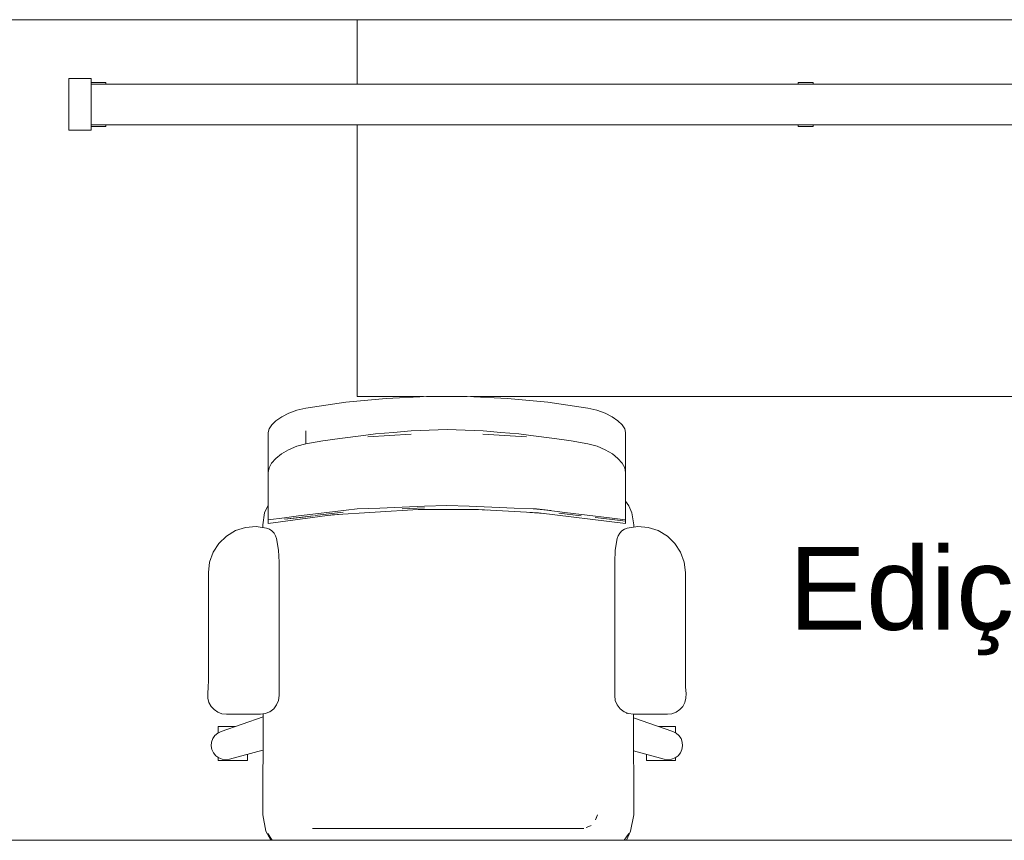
# Model space of a CAD drawing. Header units: millimetres. Extents: x 321 to 585, y -277 to 9.
# Tile 533 of 656: x 347.23 to 349.91, y -134.29 to -132.06. Entities that reach past the tile are written whole.
import ezdxf

# ---------------------------------------------------------------- set-up
doc = ezdxf.new("R2010")
doc.units = ezdxf.units.MM
doc.header["$MEASUREMENT"] = 0
doc.linetypes.add('NULL', pattern=[0])
doc.layers.get('0').update_dxf_attribs({"lineweight": 18})
for name, color, linetype, lineweight in [('Ambiente-Textos', 251, 'Continuous', 5), ('IFC-Elemento de mobília-Contorno', 152, 'Continuous', 5), ('IFC-Janela-Contorno', 142, 'Continuous', 5), ('IFC-Laje-Contorno', 134, 'Continuous', 5)]:
    doc.layers.add(name, color=color, linetype=linetype, lineweight=lineweight)
doc.styles.add('Arial', font='arial.ttf')

msp = doc.modelspace()

# ---------------------------------------------------------------- linework, layer by layer
msp.add_line((375.2952, -132.0604), (344.7747, -132.0604))
at = {"layer": 'IFC-Elemento de mobília-Contorno', "color": 7, "lineweight": 5}
for p, q in [((348.1205, -133.0991), (348.2299, -133.0885)), ((348.2299, -133.0885), (348.3397, -133.0832)), ((348.3397, -133.0832), (348.4497, -133.0832)), ((348.4497, -133.0832), (348.5596, -133.0885)), ((348.5596, -133.0885), (348.6689, -133.0991)), ((347.9652, -133.1286), (347.9875, -133.1205)), ((347.9875, -133.1205), (348.0121, -133.1149)), ((348.0121, -133.1149), (348.1205, -133.0991)), ((348.6689, -133.0991), (348.7773, -133.1149)), ((348.7773, -133.1149), (348.8019, -133.1205)), ((348.8019, -133.1205), (348.8242, -133.1286)), ((347.9191, -133.1601), (347.9306, -133.149)), ((347.9306, -133.149), (347.9461, -133.1383)), ((347.9461, -133.1383), (347.9652, -133.1286)), ((348.8242, -133.1286), (348.8434, -133.1383)), ((348.8434, -133.1383), (348.8589, -133.149)), ((348.8589, -133.149), (348.8703, -133.1601)), ((347.9095, -133.1813), (347.912, -133.171)), ((347.912, -133.171), (347.9191, -133.1601)), ((348.0121, -133.212), (348.0121, -133.1766)), ((348.2493, -133.1806), (348.2978, -133.1763)), ((348.2978, -133.1763), (348.3953, -133.1731)), ((348.3953, -133.1731), (348.4928, -133.1763)), ((348.4928, -133.1763), (348.5414, -133.1807)), ((348.8703, -133.1601), (348.8775, -133.171)), ((348.8775, -133.171), (348.8799, -133.1813)), ((347.9095, -133.2893), (347.9095, -133.1813)), ((348.0121, -133.212), (348.058, -133.2041)), ((348.058, -133.2041), (348.1041, -133.1972)), ((348.1041, -133.1972), (348.1681, -133.1891)), ((348.1681, -133.1891), (348.2007, -133.185)), ((348.1802, -133.1926), (348.2981, -133.1856)), ((348.2007, -133.185), (348.2493, -133.1806)), ((348.4925, -133.1857), (348.5515, -133.1892)), ((348.4925, -133.1857), (348.6105, -133.1927)), ((348.5414, -133.1807), (348.5899, -133.185)), ((348.5515, -133.1892), (348.6105, -133.1927)), ((348.5899, -133.185), (348.6226, -133.1892)), ((348.6226, -133.1892), (348.6865, -133.1973)), ((348.6865, -133.1973), (348.732, -133.2041)), ((348.732, -133.2041), (348.7773, -133.212)), ((348.8799, -133.2893), (348.8799, -133.1813)), ((347.9455, -133.239), (347.9646, -133.2278)), ((347.9646, -133.2278), (347.987, -133.2185)), ((347.987, -133.2185), (348.0121, -133.212)), ((348.7773, -133.212), (348.8024, -133.2184)), ((348.8024, -133.2184), (348.8248, -133.2278)), ((348.8248, -133.2278), (348.8439, -133.239)), ((347.9189, -133.2643), (347.9302, -133.2515)), ((347.9302, -133.2515), (347.9455, -133.239)), ((348.8439, -133.239), (348.8592, -133.2515)), ((348.8592, -133.2515), (348.8705, -133.2644)), ((347.9095, -133.2893), (347.9119, -133.2771)), ((347.9119, -133.2771), (347.9189, -133.2643)), ((348.8705, -133.2644), (348.8775, -133.2771)), ((348.8775, -133.2771), (348.8799, -133.2893)), ((347.9095, -133.3244), (347.9095, -133.2893)), ((348.8799, -133.3244), (348.8799, -133.2893)), ((347.9095, -133.3541), (347.9095, -133.3244)), ((348.8799, -133.3541), (348.8799, -133.3244)), ((347.9095, -133.3783), (347.9095, -133.3541)), ((348.8799, -133.3783), (348.8799, -133.3541)), ((347.8999, -133.3992), (347.9095, -133.3785)), ((347.9095, -133.3968), (347.9095, -133.3783)), ((348.0834, -133.4049), (348.317, -133.3899)), ((348.0909, -133.3958), (348.1514, -133.3886)), ((348.1514, -133.3886), (348.2122, -133.3862)), ((348.2122, -133.3862), (348.273, -133.3838)), ((348.273, -133.3838), (348.3339, -133.3813)), ((348.273, -133.3881), (348.3339, -133.3857)), ((348.317, -133.3899), (348.4805, -133.3901)), ((348.3339, -133.3813), (348.3947, -133.3789)), ((348.3947, -133.3789), (348.4556, -133.3813)), ((348.4556, -133.3813), (348.5164, -133.3838)), ((348.4748, -133.3901), (348.5048, -133.3915)), ((348.4805, -133.3901), (348.6437, -133.3992)), ((348.5164, -133.3838), (348.5772, -133.3862)), ((348.5772, -133.3862), (348.6381, -133.3886)), ((348.6293, -133.3883), (348.6766, -133.3932)), ((348.6381, -133.3886), (348.7151, -133.3978)), ((348.6381, -133.3886), (348.6766, -133.3932)), ((348.8799, -133.3673), (348.8889, -133.38)), ((348.8799, -133.3968), (348.8799, -133.3783)), ((348.8889, -133.38), (348.8967, -133.3992)), ((347.8947, -133.4318), (347.8999, -133.3992)), ((347.9095, -133.4096), (347.9095, -133.3968)), ((347.9095, -133.428), (348.0834, -133.4049)), ((347.9095, -133.4165), (347.9095, -133.4096)), ((347.9095, -133.4181), (347.9535, -133.4123)), ((347.9095, -133.4175), (347.9095, -133.4165)), ((347.9095, -133.4181), (347.9095, -133.4175)), ((347.9095, -133.4185), (347.9095, -133.4181)), ((347.9095, -133.4219), (347.9095, -133.4185)), ((347.9535, -133.4166), (348.0322, -133.4072)), ((347.9535, -133.4123), (347.992, -133.4077)), ((347.9535, -133.4166), (347.9974, -133.4114)), ((347.992, -133.4077), (348.0304, -133.4031)), ((347.9974, -133.4114), (348.0322, -133.4072)), ((348.0304, -133.4031), (348.0909, -133.3958)), ((348.0359, -133.4068), (348.1129, -133.3975)), ((348.0359, -133.4068), (348.0744, -133.4021)), ((348.0688, -133.4068), (348.1005, -133.4038)), ((348.0744, -133.4021), (348.1129, -133.3975)), ((348.6198, -133.3978), (348.6586, -133.401)), ((348.6437, -133.3992), (348.8799, -133.428)), ((348.6985, -133.4002), (348.759, -133.4074)), ((348.7151, -133.3978), (348.836, -133.4123)), ((348.7975, -133.412), (348.836, -133.4166)), ((348.836, -133.4123), (348.8799, -133.418)), ((348.836, -133.4166), (348.8799, -133.4219)), ((348.8799, -133.4096), (348.8799, -133.3968)), ((348.8799, -133.4165), (348.8799, -133.4096)), ((348.8799, -133.4175), (348.8799, -133.4165)), ((348.8799, -133.418), (348.8799, -133.4175)), ((348.8799, -133.4185), (348.8799, -133.418)), ((348.8799, -133.4219), (348.8799, -133.4185)), ((348.8967, -133.3992), (348.9019, -133.4318)), ((347.8209, -133.4474), (347.8482, -133.4386)), ((347.8482, -133.4386), (347.8768, -133.4363)), ((347.8768, -133.4363), (347.9051, -133.4406)), ((347.8947, -133.4318), (347.8947, -133.439)), ((347.9051, -133.4406), (347.9128, -133.4436)), ((347.9095, -133.4266), (347.9095, -133.4219)), ((347.9095, -133.428), (347.9095, -133.4266)), ((347.9128, -133.4436), (347.9197, -133.4482)), ((348.8697, -133.4482), (348.8766, -133.4436)), ((348.8766, -133.4436), (348.8843, -133.4406)), ((348.8799, -133.4266), (348.8799, -133.4219)), ((348.8799, -133.428), (348.8799, -133.4266)), ((348.8843, -133.4406), (348.9127, -133.4363)), ((348.9019, -133.438), (348.9019, -133.4318)), ((348.9127, -133.4363), (348.9413, -133.4386)), ((348.9413, -133.4386), (348.9686, -133.4474)), ((347.7757, -133.482), (347.7963, -133.4621)), ((347.7963, -133.4621), (347.8209, -133.4474)), ((347.9197, -133.4482), (347.9255, -133.4543)), ((347.9255, -133.4543), (347.9297, -133.4614)), ((347.9297, -133.4614), (347.9324, -133.4692)), ((347.9324, -133.4692), (347.9375, -133.5008)), ((348.8519, -133.5008), (348.8571, -133.4692)), ((348.8571, -133.4692), (348.8597, -133.4614)), ((348.8597, -133.4614), (348.864, -133.4543)), ((348.864, -133.4543), (348.8697, -133.4482)), ((348.9686, -133.4474), (348.9932, -133.4621)), ((348.9932, -133.4621), (349.0138, -133.482)), ((347.7601, -133.5061), (347.7757, -133.482)), ((349.0138, -133.482), (349.0293, -133.5061)), ((347.7504, -133.533), (347.7601, -133.5061)), ((347.9375, -133.5008), (347.9392, -133.5328)), ((348.8502, -133.5328), (348.8519, -133.5008)), ((349.0293, -133.5061), (349.039, -133.533)), ((347.7472, -133.5615), (347.7504, -133.533)), ((347.9392, -133.895), (347.9392, -133.5328)), ((348.8502, -133.895), (348.8502, -133.5328)), ((349.039, -133.533), (349.0423, -133.5615)), ((347.7472, -133.8547), (347.7472, -133.5615)), ((349.0423, -133.8547), (349.0423, -133.5615)), ((347.7454, -133.8899), (347.7467, -133.8723)), ((347.7467, -133.8723), (347.7472, -133.8547)), ((349.0423, -133.8547), (349.0427, -133.8723)), ((349.0427, -133.8723), (349.0441, -133.8899)), ((347.7454, -133.8899), (347.7456, -133.902)), ((347.9375, -133.9082), (347.9392, -133.895)), ((348.8502, -133.895), (348.8519, -133.9082)), ((349.0438, -133.902), (349.0441, -133.8899)), ((347.7456, -133.902), (347.7487, -133.9137)), ((347.7487, -133.9137), (347.7545, -133.9244)), ((347.7545, -133.9244), (347.7626, -133.9333)), ((347.9244, -133.9309), (347.9324, -133.9204)), ((347.9324, -133.9204), (347.9375, -133.9082)), ((348.8519, -133.9082), (348.857, -133.9204)), ((348.857, -133.9204), (348.8651, -133.9309)), ((349.0269, -133.9333), (349.035, -133.9244)), ((349.035, -133.9244), (349.0407, -133.9137)), ((349.0407, -133.9137), (349.0438, -133.902)), ((347.7626, -133.9333), (347.7726, -133.9401)), ((347.7726, -133.9401), (347.7839, -133.9444)), ((347.7814, -133.9925), (347.8955, -133.9529)), ((347.7839, -133.9444), (347.7959, -133.9458)), ((347.7959, -133.9458), (347.8884, -133.9458)), ((347.8884, -133.9458), (347.9016, -133.9441)), ((347.8947, -134.2192), (347.8956, -133.9449)), ((347.9016, -133.9441), (347.9138, -133.939)), ((347.9138, -133.939), (347.9244, -133.9309)), ((348.8651, -133.9309), (348.8756, -133.939)), ((348.8756, -133.939), (348.8879, -133.9441)), ((348.8828, -133.9452), (348.8828, -133.942)), ((348.8879, -133.9441), (348.901, -133.9458)), ((348.901, -133.9458), (348.9935, -133.9458)), ((348.901, -133.9458), (348.9019, -134.2192)), ((348.9935, -133.9458), (349.0055, -133.9444)), ((349.0055, -133.9444), (349.0169, -133.9401)), ((349.0169, -133.9401), (349.0269, -133.9333)), ((347.7737, -133.9808), (347.7737, -133.9793)), ((347.7737, -133.9793), (347.8195, -133.9793)), ((347.7737, -133.9854), (347.7737, -133.9808)), ((348.9011, -133.9554), (349.008, -133.9925)), ((348.9699, -133.9793), (349.0157, -133.9793)), ((349.0157, -133.9808), (349.0157, -133.9793)), ((349.0157, -133.9854), (349.0157, -133.9808)), ((347.7592, -134.0119), (347.7648, -134.0036)), ((347.7648, -134.0036), (347.7724, -133.997)), ((347.7724, -133.997), (347.7814, -133.9925)), ((347.7737, -133.9927), (347.7737, -133.9854)), ((347.7737, -133.9963), (347.7737, -133.9927)), ((349.008, -133.9925), (349.017, -133.997)), ((349.0157, -133.9927), (349.0157, -133.9854)), ((349.0157, -133.9963), (349.0157, -133.9927)), ((349.017, -133.997), (349.0246, -134.0036)), ((349.0246, -134.0036), (349.0303, -134.0119)), ((347.7549, -134.0315), (347.7558, -134.0214)), ((347.7549, -134.0315), (347.7567, -134.0414)), ((347.7558, -134.0214), (347.7592, -134.0119)), ((349.0303, -134.0119), (349.0337, -134.0214)), ((349.0328, -134.0414), (349.0345, -134.0315)), ((349.0337, -134.0214), (349.0345, -134.0315)), ((347.7567, -134.0414), (347.7608, -134.0506)), ((347.7608, -134.0506), (347.7672, -134.0584)), ((347.7672, -134.0584), (347.7753, -134.0644)), ((347.8047, -134.068), (347.8953, -134.0435)), ((347.853, -134.0575), (347.853, -134.0549)), ((347.853, -134.0648), (347.853, -134.0575)), ((348.9014, -134.0454), (348.9847, -134.068)), ((348.9364, -134.0575), (348.9364, -134.0549)), ((348.9364, -134.0648), (348.9364, -134.0575)), ((349.0141, -134.0644), (349.0223, -134.0584)), ((349.0223, -134.0584), (349.0286, -134.0506)), ((349.0286, -134.0506), (349.0328, -134.0414)), ((347.7737, -134.0648), (347.7737, -134.0632)), ((347.7737, -134.0694), (347.7737, -134.0648)), ((347.7737, -134.071), (347.7737, -134.0694)), ((347.7737, -134.071), (347.853, -134.071)), ((347.7753, -134.0644), (347.7847, -134.0681)), ((347.7847, -134.0681), (347.7947, -134.0693)), ((347.7947, -134.0693), (347.8047, -134.068)), ((347.853, -134.0694), (347.853, -134.0648)), ((347.853, -134.071), (347.853, -134.0694)), ((348.9364, -134.0694), (348.9364, -134.0648)), ((348.9364, -134.071), (348.9364, -134.0694)), ((348.9364, -134.071), (349.0157, -134.071)), ((348.9847, -134.068), (348.9947, -134.0693)), ((348.9947, -134.0693), (349.0047, -134.0681)), ((349.0047, -134.0681), (349.0141, -134.0644)), ((349.0157, -134.0648), (349.0157, -134.0632)), ((349.0157, -134.0694), (349.0157, -134.0648)), ((349.0157, -134.071), (349.0157, -134.0694)), ((347.8947, -134.2192), (347.9034, -134.2632)), ((348.798, -134.2325), (348.8035, -134.2192)), ((348.8007, -134.2259), (348.8035, -134.2192)), ((348.8932, -134.2632), (348.9019, -134.2192)), ((348.7732, -134.2533), (348.7863, -134.248)), ((348.7799, -134.2506), (348.7863, -134.248)), ((348.798, -134.2325), (348.8007, -134.2259)), ((347.9034, -134.2632), (347.9165, -134.2881)), ((347.9083, -134.2696), (347.9206, -134.2881)), ((347.9083, -134.2696), (347.9206, -134.2881)), ((348.03, -134.2561), (348.7666, -134.2561)), ((348.7732, -134.2533), (348.7799, -134.2506)), ((348.8761, -134.2881), (348.8883, -134.2696)), ((348.882, -134.2881), (348.8932, -134.2632))]:
    msp.add_line(p, q, dxfattribs=at)
at = {"layer": 'IFC-Janela-Contorno', "color": 7, "lineweight": 5}
for p, q in [((347.3687, -132.2205), (347.3768, -132.2205)), ((347.3687, -132.3422), (347.3687, -132.2205)), ((347.3768, -132.2205), (347.4287, -132.2205)), ((347.4287, -132.2355), (347.4287, -132.2205)), ((347.4287, -132.2305), (347.465, -132.2305)), ((347.4287, -132.2355), (347.4287, -132.2305)), ((347.4287, -132.2355), (351.3087, -132.2355)), ((347.4287, -132.3455), (347.4287, -132.2355)), ((347.465, -132.2305), (347.4687, -132.2305)), ((347.4687, -132.2355), (347.4687, -132.2305)), ((349.3487, -132.2305), (349.385, -132.2305)), ((349.3487, -132.2355), (349.3487, -132.2305)), ((349.385, -132.2305), (349.3887, -132.2305)), ((349.3887, -132.2355), (349.3887, -132.2305)), ((347.3687, -132.3605), (347.3687, -132.3422)), ((347.4287, -132.3455), (351.3087, -132.3455)), ((347.4287, -132.3605), (347.4287, -132.3455)), ((347.4687, -132.3505), (347.4687, -132.3455)), ((349.3487, -132.3505), (349.3487, -132.3455)), ((349.3887, -132.3505), (349.3887, -132.3455)), ((347.3687, -132.3605), (347.3768, -132.3605)), ((347.3768, -132.3605), (347.4287, -132.3605)), ((347.4287, -132.3505), (347.4325, -132.3505)), ((347.4325, -132.3505), (347.4687, -132.3505)), ((349.3487, -132.3505), (349.3525, -132.3505)), ((349.3525, -132.3505), (349.3887, -132.3505))]:
    msp.add_line(p, q, dxfattribs=at)
at = {"layer": 'IFC-Laje-Contorno', "color": 7, "lineweight": 5}
for p, q in [((348.1514, -132.2355), (348.1514, -132.0604)), ((348.1514, -133.0836), (348.1514, -132.3455)), ((348.1514, -133.0836), (348.3309, -133.0836)), ((348.4588, -133.0836), (351.3914, -133.0836)), ((344.7363, -134.2881), (355.2721, -134.2881))]:
    msp.add_line(p, q, dxfattribs=at)

# ---------------------------------------------------------------- texts
at = {"layer": 'Ambiente-Textos', "color": 7, "linetype": 'NULL', "lineweight": 5, "insert": (350.4501, -133.786), "char_height": 0.225, "width": 4.567889, "attachment_point": 8, "line_spacing_factor": 0.9, "style": 'Arial'}
msp.add_mtext('Edição de vídeo', dxfattribs=at)

doc.saveas('drawing.dxf')
